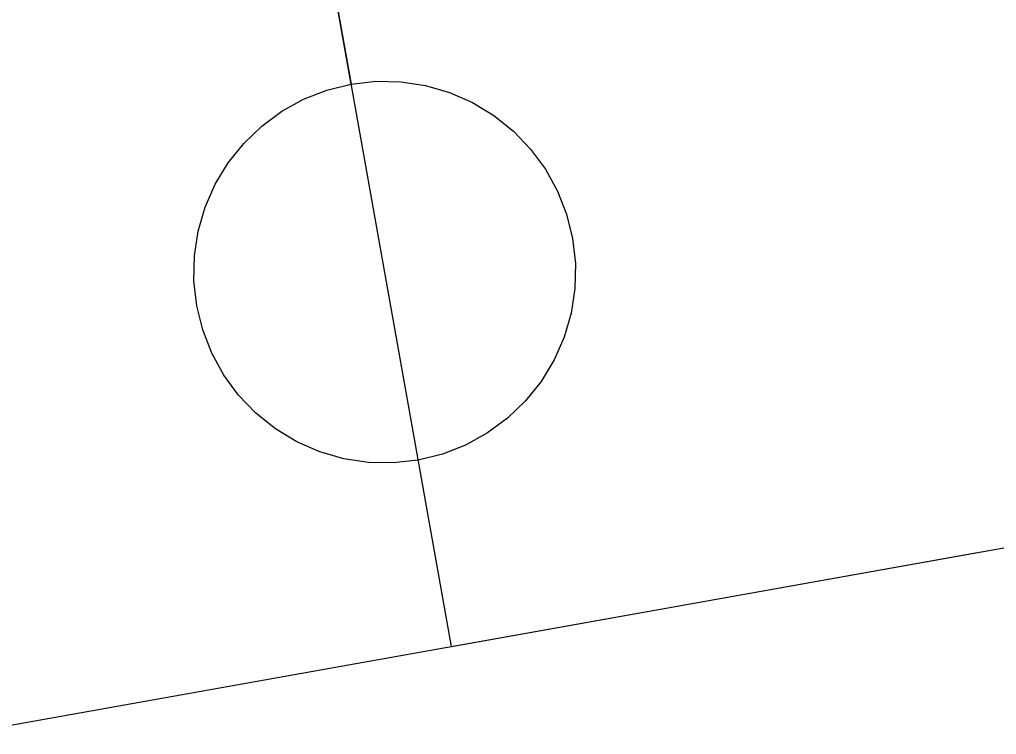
# Model space of a CAD drawing. Extents: x 6540402 to 6566579, y 5525343 to 5532423.
# Drawn here: x 6560398.904 to 6560400.183, y 5529247.173 to 5529248.108 of the extents above; entities that cross this region are included whole.
import ezdxf

# ---------------------------------------------------------------- set-up
doc = ezdxf.new("R2010")
doc.units = 0
doc.layers.add('IR_ps_geometria', color=7, linetype='Continuous')
doc.layers.add('T_plan_koziol oporowy', color=7, linetype='Continuous')

msp = doc.modelspace()

# ---------------------------------------------------------------- linework, layer by layer
at = {"layer": 'IR_ps_geometria'}
msp.add_lwpolyline([(6560399.2942, 5529248.2701), (6560399.3381, 5529248.0239), (6560399.3706, 5529248.0276), (6560399.4033, 5529248.0269), (6560399.4357, 5529248.022), (6560399.4671, 5529248.0129), (6560399.497, 5529247.9998), (6560399.525, 5529247.9829), (6560399.5506, 5529247.9625), (6560399.5732, 5529247.9389), (6560399.5926, 5529247.9126), (6560399.6084, 5529247.8839), (6560399.6203, 5529247.8535), (6560399.6281, 5529247.8217), (6560399.6318, 5529247.7892), (6560399.6311, 5529247.7565), (6560399.6262, 5529247.7242), (6560399.6171, 5529247.6928), (6560399.604, 5529247.6628), (6560399.5871, 5529247.6348), (6560399.5667, 5529247.6093), (6560399.5431, 5529247.5866), (6560399.5168, 5529247.5673), (6560399.4881, 5529247.5515), (6560399.4577, 5529247.5396), (6560399.4259, 5529247.5317), (6560399.3934, 5529247.5281), (6560399.3607, 5529247.5287), (6560399.3284, 5529247.5336), (6560399.297, 5529247.5427), (6560399.267, 5529247.5558), (6560399.239, 5529247.5728), (6560399.2135, 5529247.5932), (6560399.1908, 5529247.6168), (6560399.1715, 5529247.6431), (6560399.1557, 5529247.6717), (6560399.1438, 5529247.7022), (6560399.1359, 5529247.7339), (6560399.1323, 5529247.7664), (6560399.1329, 5529247.7991), (6560399.1379, 5529247.8315), (6560399.1469, 5529247.8629), (6560399.16, 5529247.8928), (6560399.177, 5529247.9208), (6560399.1974, 5529247.9464), (6560399.221, 5529247.969), (6560399.2473, 5529247.9884), (6560399.2759, 5529248.0042), (6560399.3064, 5529248.0161), (6560399.3381, 5529248.0239), (6560399.2503, 5529248.5162)], dxfattribs=at)
msp.add_lwpolyline([(6560399.2942, 5529248.2701), (6560399.3381, 5529248.0239), (6560399.3706, 5529248.0276), (6560399.4033, 5529248.0269), (6560399.4357, 5529248.022), (6560399.4671, 5529248.0129), (6560399.497, 5529247.9998), (6560399.525, 5529247.9829), (6560399.5506, 5529247.9625), (6560399.5732, 5529247.9389), (6560399.5926, 5529247.9126), (6560399.6084, 5529247.8839), (6560399.6203, 5529247.8535), (6560399.6281, 5529247.8217), (6560399.6318, 5529247.7892), (6560399.6311, 5529247.7565), (6560399.6262, 5529247.7242), (6560399.6171, 5529247.6928), (6560399.604, 5529247.6628), (6560399.5871, 5529247.6348), (6560399.5667, 5529247.6093), (6560399.5431, 5529247.5866), (6560399.5168, 5529247.5673), (6560399.4881, 5529247.5515), (6560399.4577, 5529247.5396), (6560399.4259, 5529247.5317), (6560399.3934, 5529247.5281), (6560399.3607, 5529247.5287), (6560399.3284, 5529247.5336), (6560399.297, 5529247.5427), (6560399.267, 5529247.5558), (6560399.239, 5529247.5728), (6560399.2135, 5529247.5932), (6560399.1908, 5529247.6168), (6560399.1715, 5529247.6431), (6560399.1557, 5529247.6717), (6560399.1438, 5529247.7022), (6560399.1359, 5529247.7339), (6560399.1323, 5529247.7664), (6560399.1329, 5529247.7991), (6560399.1379, 5529247.8315), (6560399.1469, 5529247.8629), (6560399.16, 5529247.8928), (6560399.177, 5529247.9208), (6560399.1974, 5529247.9464), (6560399.221, 5529247.969), (6560399.2473, 5529247.9884), (6560399.2759, 5529248.0042), (6560399.3064, 5529248.0161), (6560399.3381, 5529248.0239), (6560399.2503, 5529248.5162)], dxfattribs=at)
msp.add_lwpolyline([(6560399.2942, 5529248.2701), (6560399.3381, 5529248.0239), (6560399.3706, 5529248.0276), (6560399.4033, 5529248.0269), (6560399.4357, 5529248.022), (6560399.4671, 5529248.0129), (6560399.497, 5529247.9998), (6560399.525, 5529247.9829), (6560399.5506, 5529247.9625), (6560399.5732, 5529247.9389), (6560399.5926, 5529247.9126), (6560399.6084, 5529247.8839), (6560399.6203, 5529247.8535), (6560399.6281, 5529247.8217), (6560399.6318, 5529247.7892), (6560399.6311, 5529247.7565), (6560399.6262, 5529247.7242), (6560399.6171, 5529247.6928), (6560399.604, 5529247.6628), (6560399.5871, 5529247.6348), (6560399.5667, 5529247.6093), (6560399.5431, 5529247.5866), (6560399.5168, 5529247.5673), (6560399.4881, 5529247.5515), (6560399.4577, 5529247.5396), (6560399.4259, 5529247.5317), (6560399.3934, 5529247.5281), (6560399.3607, 5529247.5287), (6560399.3284, 5529247.5336), (6560399.297, 5529247.5427), (6560399.267, 5529247.5558), (6560399.239, 5529247.5728), (6560399.2135, 5529247.5932), (6560399.1908, 5529247.6168), (6560399.1715, 5529247.6431), (6560399.1557, 5529247.6717), (6560399.1438, 5529247.7022), (6560399.1359, 5529247.7339), (6560399.1323, 5529247.7664), (6560399.1329, 5529247.7991), (6560399.1379, 5529247.8315), (6560399.1469, 5529247.8629), (6560399.16, 5529247.8928), (6560399.177, 5529247.9208), (6560399.1974, 5529247.9464), (6560399.221, 5529247.969), (6560399.2473, 5529247.9884), (6560399.2759, 5529248.0042), (6560399.3064, 5529248.0161), (6560399.3381, 5529248.0239), (6560399.2503, 5529248.5162)], dxfattribs=at)
msp.add_lwpolyline([(6560399.2942, 5529248.2701), (6560399.3381, 5529248.0239), (6560399.3706, 5529248.0276), (6560399.4033, 5529248.0269), (6560399.4357, 5529248.022), (6560399.4671, 5529248.0129), (6560399.497, 5529247.9998), (6560399.525, 5529247.9829), (6560399.5506, 5529247.9625), (6560399.5732, 5529247.9389), (6560399.5926, 5529247.9126), (6560399.6084, 5529247.8839), (6560399.6203, 5529247.8535), (6560399.6281, 5529247.8217), (6560399.6318, 5529247.7892), (6560399.6311, 5529247.7565), (6560399.6262, 5529247.7242), (6560399.6171, 5529247.6928), (6560399.604, 5529247.6628), (6560399.5871, 5529247.6348), (6560399.5667, 5529247.6093), (6560399.5431, 5529247.5866), (6560399.5168, 5529247.5673), (6560399.4881, 5529247.5515), (6560399.4577, 5529247.5396), (6560399.4259, 5529247.5317), (6560399.3934, 5529247.5281), (6560399.3607, 5529247.5287), (6560399.3284, 5529247.5336), (6560399.297, 5529247.5427), (6560399.267, 5529247.5558), (6560399.239, 5529247.5728), (6560399.2135, 5529247.5932), (6560399.1908, 5529247.6168), (6560399.1715, 5529247.6431), (6560399.1557, 5529247.6717), (6560399.1438, 5529247.7022), (6560399.1359, 5529247.7339), (6560399.1323, 5529247.7664), (6560399.1329, 5529247.7991), (6560399.1379, 5529247.8315), (6560399.1469, 5529247.8629), (6560399.16, 5529247.8928), (6560399.177, 5529247.9208), (6560399.1974, 5529247.9464), (6560399.221, 5529247.969), (6560399.2473, 5529247.9884), (6560399.2759, 5529248.0042), (6560399.3064, 5529248.0161), (6560399.3381, 5529248.0239), (6560399.2503, 5529248.5162)], dxfattribs=at)
msp.add_lwpolyline([(6560399.2942, 5529248.2701), (6560399.3381, 5529248.0239), (6560399.3706, 5529248.0276), (6560399.4033, 5529248.0269), (6560399.4357, 5529248.022), (6560399.4671, 5529248.0129), (6560399.497, 5529247.9998), (6560399.525, 5529247.9829), (6560399.5506, 5529247.9625), (6560399.5732, 5529247.9389), (6560399.5926, 5529247.9126), (6560399.6084, 5529247.8839), (6560399.6203, 5529247.8535), (6560399.6281, 5529247.8217), (6560399.6318, 5529247.7892), (6560399.6311, 5529247.7565), (6560399.6262, 5529247.7242), (6560399.6171, 5529247.6928), (6560399.604, 5529247.6628), (6560399.5871, 5529247.6348), (6560399.5667, 5529247.6093), (6560399.5431, 5529247.5866), (6560399.5168, 5529247.5673), (6560399.4881, 5529247.5515), (6560399.4577, 5529247.5396), (6560399.4259, 5529247.5317), (6560399.3934, 5529247.5281), (6560399.3607, 5529247.5287), (6560399.3284, 5529247.5336), (6560399.297, 5529247.5427), (6560399.267, 5529247.5558), (6560399.239, 5529247.5728), (6560399.2135, 5529247.5932), (6560399.1908, 5529247.6168), (6560399.1715, 5529247.6431), (6560399.1557, 5529247.6717), (6560399.1438, 5529247.7022), (6560399.1359, 5529247.7339), (6560399.1323, 5529247.7664), (6560399.1329, 5529247.7991), (6560399.1379, 5529247.8315), (6560399.1469, 5529247.8629), (6560399.16, 5529247.8928), (6560399.177, 5529247.9208), (6560399.1974, 5529247.9464), (6560399.221, 5529247.969), (6560399.2473, 5529247.9884), (6560399.2759, 5529248.0042), (6560399.3064, 5529248.0161), (6560399.3381, 5529248.0239), (6560399.2503, 5529248.5162)], dxfattribs=at)
msp.add_lwpolyline([(6560399.2942, 5529248.2701), (6560399.3381, 5529248.0239), (6560399.3706, 5529248.0276), (6560399.4033, 5529248.0269), (6560399.4357, 5529248.022), (6560399.4671, 5529248.0129), (6560399.497, 5529247.9998), (6560399.525, 5529247.9829), (6560399.5506, 5529247.9625), (6560399.5732, 5529247.9389), (6560399.5926, 5529247.9126), (6560399.6084, 5529247.8839), (6560399.6203, 5529247.8535), (6560399.6281, 5529247.8217), (6560399.6318, 5529247.7892), (6560399.6311, 5529247.7565), (6560399.6262, 5529247.7242), (6560399.6171, 5529247.6928), (6560399.604, 5529247.6628), (6560399.5871, 5529247.6348), (6560399.5667, 5529247.6093), (6560399.5431, 5529247.5866), (6560399.5168, 5529247.5673), (6560399.4881, 5529247.5515), (6560399.4577, 5529247.5396), (6560399.4259, 5529247.5317), (6560399.3934, 5529247.5281), (6560399.3607, 5529247.5287), (6560399.3284, 5529247.5336), (6560399.297, 5529247.5427), (6560399.267, 5529247.5558), (6560399.239, 5529247.5728), (6560399.2135, 5529247.5932), (6560399.1908, 5529247.6168), (6560399.1715, 5529247.6431), (6560399.1557, 5529247.6717), (6560399.1438, 5529247.7022), (6560399.1359, 5529247.7339), (6560399.1323, 5529247.7664), (6560399.1329, 5529247.7991), (6560399.1379, 5529247.8315), (6560399.1469, 5529247.8629), (6560399.16, 5529247.8928), (6560399.177, 5529247.9208), (6560399.1974, 5529247.9464), (6560399.221, 5529247.969), (6560399.2473, 5529247.9884), (6560399.2759, 5529248.0042), (6560399.3064, 5529248.0161), (6560399.3381, 5529248.0239), (6560399.2503, 5529248.5162)], dxfattribs=at)
msp.add_lwpolyline([(6560399.2942, 5529248.2701), (6560399.3381, 5529248.0239), (6560399.3706, 5529248.0276), (6560399.4033, 5529248.0269), (6560399.4357, 5529248.022), (6560399.4671, 5529248.0129), (6560399.497, 5529247.9998), (6560399.525, 5529247.9829), (6560399.5506, 5529247.9625), (6560399.5732, 5529247.9389), (6560399.5926, 5529247.9126), (6560399.6084, 5529247.8839), (6560399.6203, 5529247.8535), (6560399.6281, 5529247.8217), (6560399.6318, 5529247.7892), (6560399.6311, 5529247.7565), (6560399.6262, 5529247.7242), (6560399.6171, 5529247.6928), (6560399.604, 5529247.6628), (6560399.5871, 5529247.6348), (6560399.5667, 5529247.6093), (6560399.5431, 5529247.5866), (6560399.5168, 5529247.5673), (6560399.4881, 5529247.5515), (6560399.4577, 5529247.5396), (6560399.4259, 5529247.5317), (6560399.3934, 5529247.5281), (6560399.3607, 5529247.5287), (6560399.3284, 5529247.5336), (6560399.297, 5529247.5427), (6560399.267, 5529247.5558), (6560399.239, 5529247.5728), (6560399.2135, 5529247.5932), (6560399.1908, 5529247.6168), (6560399.1715, 5529247.6431), (6560399.1557, 5529247.6717), (6560399.1438, 5529247.7022), (6560399.1359, 5529247.7339), (6560399.1323, 5529247.7664), (6560399.1329, 5529247.7991), (6560399.1379, 5529247.8315), (6560399.1469, 5529247.8629), (6560399.16, 5529247.8928), (6560399.177, 5529247.9208), (6560399.1974, 5529247.9464), (6560399.221, 5529247.969), (6560399.2473, 5529247.9884), (6560399.2759, 5529248.0042), (6560399.3064, 5529248.0161), (6560399.3381, 5529248.0239), (6560399.2503, 5529248.5162)], dxfattribs=at)
msp.add_lwpolyline([(6560399.2942, 5529248.2701), (6560399.3381, 5529248.0239), (6560399.3706, 5529248.0276), (6560399.4033, 5529248.0269), (6560399.4357, 5529248.022), (6560399.4671, 5529248.0129), (6560399.497, 5529247.9998), (6560399.525, 5529247.9829), (6560399.5506, 5529247.9625), (6560399.5732, 5529247.9389), (6560399.5926, 5529247.9126), (6560399.6084, 5529247.8839), (6560399.6203, 5529247.8535), (6560399.6281, 5529247.8217), (6560399.6318, 5529247.7892), (6560399.6311, 5529247.7565), (6560399.6262, 5529247.7242), (6560399.6171, 5529247.6928), (6560399.604, 5529247.6628), (6560399.5871, 5529247.6348), (6560399.5667, 5529247.6093), (6560399.5431, 5529247.5866), (6560399.5168, 5529247.5673), (6560399.4881, 5529247.5515), (6560399.4577, 5529247.5396), (6560399.4259, 5529247.5317), (6560399.3934, 5529247.5281), (6560399.3607, 5529247.5287), (6560399.3284, 5529247.5336), (6560399.297, 5529247.5427), (6560399.267, 5529247.5558), (6560399.239, 5529247.5728), (6560399.2135, 5529247.5932), (6560399.1908, 5529247.6168), (6560399.1715, 5529247.6431), (6560399.1557, 5529247.6717), (6560399.1438, 5529247.7022), (6560399.1359, 5529247.7339), (6560399.1323, 5529247.7664), (6560399.1329, 5529247.7991), (6560399.1379, 5529247.8315), (6560399.1469, 5529247.8629), (6560399.16, 5529247.8928), (6560399.177, 5529247.9208), (6560399.1974, 5529247.9464), (6560399.221, 5529247.969), (6560399.2473, 5529247.9884), (6560399.2759, 5529248.0042), (6560399.3064, 5529248.0161), (6560399.3381, 5529248.0239), (6560399.2503, 5529248.5162)], dxfattribs=at)
msp.add_lwpolyline([(6560399.2942, 5529248.2701), (6560399.3381, 5529248.0239), (6560399.3706, 5529248.0276), (6560399.4033, 5529248.0269), (6560399.4357, 5529248.022), (6560399.4671, 5529248.0129), (6560399.497, 5529247.9998), (6560399.525, 5529247.9829), (6560399.5506, 5529247.9625), (6560399.5732, 5529247.9389), (6560399.5926, 5529247.9126), (6560399.6084, 5529247.8839), (6560399.6203, 5529247.8535), (6560399.6281, 5529247.8217), (6560399.6318, 5529247.7892), (6560399.6311, 5529247.7565), (6560399.6262, 5529247.7242), (6560399.6171, 5529247.6928), (6560399.604, 5529247.6628), (6560399.5871, 5529247.6348), (6560399.5667, 5529247.6093), (6560399.5431, 5529247.5866), (6560399.5168, 5529247.5673), (6560399.4881, 5529247.5515), (6560399.4577, 5529247.5396), (6560399.4259, 5529247.5317), (6560399.3934, 5529247.5281), (6560399.3607, 5529247.5287), (6560399.3284, 5529247.5336), (6560399.297, 5529247.5427), (6560399.267, 5529247.5558), (6560399.239, 5529247.5728), (6560399.2135, 5529247.5932), (6560399.1908, 5529247.6168), (6560399.1715, 5529247.6431), (6560399.1557, 5529247.6717), (6560399.1438, 5529247.7022), (6560399.1359, 5529247.7339), (6560399.1323, 5529247.7664), (6560399.1329, 5529247.7991), (6560399.1379, 5529247.8315), (6560399.1469, 5529247.8629), (6560399.16, 5529247.8928), (6560399.177, 5529247.9208), (6560399.1974, 5529247.9464), (6560399.221, 5529247.969), (6560399.2473, 5529247.9884), (6560399.2759, 5529248.0042), (6560399.3064, 5529248.0161), (6560399.3381, 5529248.0239), (6560399.2503, 5529248.5162)], dxfattribs=at)
msp.add_lwpolyline([(6560399.2942, 5529248.2701), (6560399.3381, 5529248.0239), (6560399.3706, 5529248.0276), (6560399.4033, 5529248.0269), (6560399.4357, 5529248.022), (6560399.4671, 5529248.0129), (6560399.497, 5529247.9998), (6560399.525, 5529247.9829), (6560399.5506, 5529247.9625), (6560399.5732, 5529247.9389), (6560399.5926, 5529247.9126), (6560399.6084, 5529247.8839), (6560399.6203, 5529247.8535), (6560399.6281, 5529247.8217), (6560399.6318, 5529247.7892), (6560399.6311, 5529247.7565), (6560399.6262, 5529247.7242), (6560399.6171, 5529247.6928), (6560399.604, 5529247.6628), (6560399.5871, 5529247.6348), (6560399.5667, 5529247.6093), (6560399.5431, 5529247.5866), (6560399.5168, 5529247.5673), (6560399.4881, 5529247.5515), (6560399.4577, 5529247.5396), (6560399.4259, 5529247.5317), (6560399.3934, 5529247.5281), (6560399.3607, 5529247.5287), (6560399.3284, 5529247.5336), (6560399.297, 5529247.5427), (6560399.267, 5529247.5558), (6560399.239, 5529247.5728), (6560399.2135, 5529247.5932), (6560399.1908, 5529247.6168), (6560399.1715, 5529247.6431), (6560399.1557, 5529247.6717), (6560399.1438, 5529247.7022), (6560399.1359, 5529247.7339), (6560399.1323, 5529247.7664), (6560399.1329, 5529247.7991), (6560399.1379, 5529247.8315), (6560399.1469, 5529247.8629), (6560399.16, 5529247.8928), (6560399.177, 5529247.9208), (6560399.1974, 5529247.9464), (6560399.221, 5529247.969), (6560399.2473, 5529247.9884), (6560399.2759, 5529248.0042), (6560399.3064, 5529248.0161), (6560399.3381, 5529248.0239), (6560399.2503, 5529248.5162)], dxfattribs=at)
msp.add_lwpolyline([(6560399.2942, 5529248.2701), (6560399.3381, 5529248.0239), (6560399.3706, 5529248.0276), (6560399.4033, 5529248.0269), (6560399.4357, 5529248.022), (6560399.4671, 5529248.0129), (6560399.497, 5529247.9998), (6560399.525, 5529247.9829), (6560399.5506, 5529247.9625), (6560399.5732, 5529247.9389), (6560399.5926, 5529247.9126), (6560399.6084, 5529247.8839), (6560399.6203, 5529247.8535), (6560399.6281, 5529247.8217), (6560399.6318, 5529247.7892), (6560399.6311, 5529247.7565), (6560399.6262, 5529247.7242), (6560399.6171, 5529247.6928), (6560399.604, 5529247.6628), (6560399.5871, 5529247.6348), (6560399.5667, 5529247.6093), (6560399.5431, 5529247.5866), (6560399.5168, 5529247.5673), (6560399.4881, 5529247.5515), (6560399.4577, 5529247.5396), (6560399.4259, 5529247.5317), (6560399.3934, 5529247.5281), (6560399.3607, 5529247.5287), (6560399.3284, 5529247.5336), (6560399.297, 5529247.5427), (6560399.267, 5529247.5558), (6560399.239, 5529247.5728), (6560399.2135, 5529247.5932), (6560399.1908, 5529247.6168), (6560399.1715, 5529247.6431), (6560399.1557, 5529247.6717), (6560399.1438, 5529247.7022), (6560399.1359, 5529247.7339), (6560399.1323, 5529247.7664), (6560399.1329, 5529247.7991), (6560399.1379, 5529247.8315), (6560399.1469, 5529247.8629), (6560399.16, 5529247.8928), (6560399.177, 5529247.9208), (6560399.1974, 5529247.9464), (6560399.221, 5529247.969), (6560399.2473, 5529247.9884), (6560399.2759, 5529248.0042), (6560399.3064, 5529248.0161), (6560399.3381, 5529248.0239), (6560399.2503, 5529248.5162)], dxfattribs=at)
msp.add_lwpolyline([(6560399.2942, 5529248.2701), (6560399.3381, 5529248.0239), (6560399.3706, 5529248.0276), (6560399.4033, 5529248.0269), (6560399.4357, 5529248.022), (6560399.4671, 5529248.0129), (6560399.497, 5529247.9998), (6560399.525, 5529247.9829), (6560399.5506, 5529247.9625), (6560399.5732, 5529247.9389), (6560399.5926, 5529247.9126), (6560399.6084, 5529247.8839), (6560399.6203, 5529247.8535), (6560399.6281, 5529247.8217), (6560399.6318, 5529247.7892), (6560399.6311, 5529247.7565), (6560399.6262, 5529247.7242), (6560399.6171, 5529247.6928), (6560399.604, 5529247.6628), (6560399.5871, 5529247.6348), (6560399.5667, 5529247.6093), (6560399.5431, 5529247.5866), (6560399.5168, 5529247.5673), (6560399.4881, 5529247.5515), (6560399.4577, 5529247.5396), (6560399.4259, 5529247.5317), (6560399.3934, 5529247.5281), (6560399.3607, 5529247.5287), (6560399.3284, 5529247.5336), (6560399.297, 5529247.5427), (6560399.267, 5529247.5558), (6560399.239, 5529247.5728), (6560399.2135, 5529247.5932), (6560399.1908, 5529247.6168), (6560399.1715, 5529247.6431), (6560399.1557, 5529247.6717), (6560399.1438, 5529247.7022), (6560399.1359, 5529247.7339), (6560399.1323, 5529247.7664), (6560399.1329, 5529247.7991), (6560399.1379, 5529247.8315), (6560399.1469, 5529247.8629), (6560399.16, 5529247.8928), (6560399.177, 5529247.9208), (6560399.1974, 5529247.9464), (6560399.221, 5529247.969), (6560399.2473, 5529247.9884), (6560399.2759, 5529248.0042), (6560399.3064, 5529248.0161), (6560399.3381, 5529248.0239), (6560399.2503, 5529248.5162)], dxfattribs=at)
msp.add_lwpolyline([(6560399.2942, 5529248.2701), (6560399.3381, 5529248.0239), (6560399.3706, 5529248.0276), (6560399.4033, 5529248.0269), (6560399.4357, 5529248.022), (6560399.4671, 5529248.0129), (6560399.497, 5529247.9998), (6560399.525, 5529247.9829), (6560399.5506, 5529247.9625), (6560399.5732, 5529247.9389), (6560399.5926, 5529247.9126), (6560399.6084, 5529247.8839), (6560399.6203, 5529247.8535), (6560399.6281, 5529247.8217), (6560399.6318, 5529247.7892), (6560399.6311, 5529247.7565), (6560399.6262, 5529247.7242), (6560399.6171, 5529247.6928), (6560399.604, 5529247.6628), (6560399.5871, 5529247.6348), (6560399.5667, 5529247.6093), (6560399.5431, 5529247.5866), (6560399.5168, 5529247.5673), (6560399.4881, 5529247.5515), (6560399.4577, 5529247.5396), (6560399.4259, 5529247.5317), (6560399.3934, 5529247.5281), (6560399.3607, 5529247.5287), (6560399.3284, 5529247.5336), (6560399.297, 5529247.5427), (6560399.267, 5529247.5558), (6560399.239, 5529247.5728), (6560399.2135, 5529247.5932), (6560399.1908, 5529247.6168), (6560399.1715, 5529247.6431), (6560399.1557, 5529247.6717), (6560399.1438, 5529247.7022), (6560399.1359, 5529247.7339), (6560399.1323, 5529247.7664), (6560399.1329, 5529247.7991), (6560399.1379, 5529247.8315), (6560399.1469, 5529247.8629), (6560399.16, 5529247.8928), (6560399.177, 5529247.9208), (6560399.1974, 5529247.9464), (6560399.221, 5529247.969), (6560399.2473, 5529247.9884), (6560399.2759, 5529248.0042), (6560399.3064, 5529248.0161), (6560399.3381, 5529248.0239), (6560399.2503, 5529248.5162)], dxfattribs=at)
at = {"layer": 'T_plan_koziol oporowy'}
for q in [(6560399.1182, 5529249.2567), (6560400.1586, 5529247.4107)]:
    msp.add_line((6560399.4695, 5529247.2878), q, dxfattribs=at)
msp.add_lwpolyline([(6560394.5472, 5529246.4097), (6560429.0032, 5529252.5566), (6560428.6519, 5529254.5255), (6560394.2008, 5529248.3511)], close=True, dxfattribs=at)

doc.saveas('drawing.dxf')
